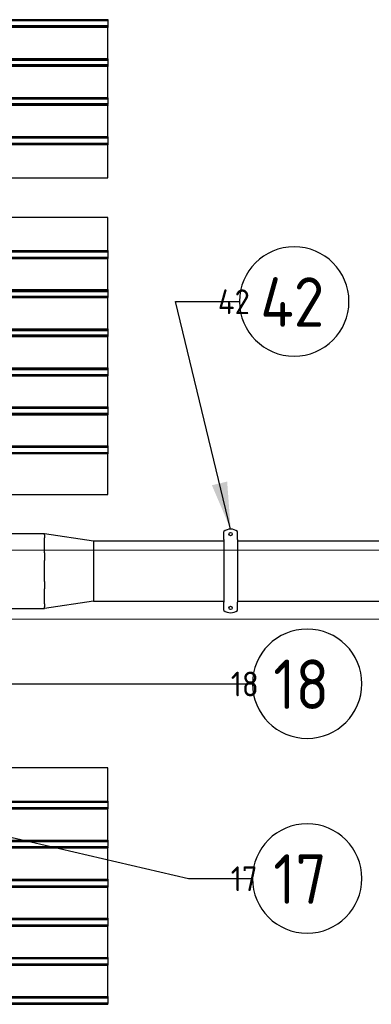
# Model space of a CAD drawing. Extents: x -89225 to 110569, y 13360 to 87647.
# Tile 264 of 478: x 43468 to 44744, y 62739 to 66316. Entities that reach past the tile are written whole.
import ezdxf

# ---------------------------------------------------------------- set-up
doc = ezdxf.new("R2010")
doc.units = 0
for name, color, linetype in [('Beluchtingstank', 253, 'Continuous'), ('Iv-Lines 035', 4, 'Continuous'), ('Iv-Lines 035 @ 100', 4, 'Continuous'), ('Iv-Lines 035 @ 50', 4, 'Continuous')]:
    doc.layers.add(name, color=color, linetype=linetype)
doc.styles.add('ISO', font='ISO.SHX')

# ---------------------------------------------------------------- blocks, each defined once
blk = doc.blocks.new('Leidingwerk beluchtingsinstallatie')
for p, q in [((1289330.2, -939783.8), (1290880.2, -939783.8)), ((1290880.2, -939789.4), (1290880.2, -939783.8)), ((1290880.2, -939783.8), (1291058, -939810.8)), ((1290880.2, -939789.4), (1290880.2, -939800.5)), ((1290880.2, -939854.9), (1290880.2, -939800.5)), ((1291530.2, -939801.5), (1291530.2, -939777.1)), ((1291530.2, -939806.4), (1291530.2, -939801.5)), ((1291530.2, -939806.4), (1291530.2, -940034.3)), ((1291580.2, -939801.5), (1291580.2, -939777.1)), ((1291580.2, -939806.4), (1291580.2, -939801.5)), ((1291580.2, -939806.4), (1291580.2, -940034.3)), ((1291058, -939810.8), (1291058, -939920.4)), ((1291058, -939810.8), (1291530.2, -939810.8)), ((1291580.2, -939810.8), (1293580.2, -939810.8)), ((1290880.2, -939854.9), (1290880.2, -939881.9)), ((1290880.2, -939920.4), (1290880.2, -939881.9)), ((1290880.2, -939958.8), (1290880.2, -939920.4)), ((1291058, -939920.4), (1291058, -940029.9)), ((1290880.2, -939958.8), (1290880.2, -939985.8)), ((1290880.2, -940040.2), (1290880.2, -939985.8)), ((1289330.2, -940056.9), (1290880.2, -940056.9)), ((1291058, -940029.9), (1290880.2, -940056.9)), ((1290880.2, -940040.2), (1290880.2, -940051.3)), ((1290880.2, -940056.9), (1290880.2, -940051.3)), ((1291058, -940029.9), (1291530.2, -940029.9)), ((1291530.2, -940039.2), (1291530.2, -940034.3)), ((1291530.2, -940063.6), (1291530.2, -940039.2)), ((1291580.2, -940029.9), (1293580.2, -940029.9)), ((1291580.2, -940039.2), (1291580.2, -940034.3)), ((1291580.2, -940063.6), (1291580.2, -940039.2))]:
    blk.add_line(p, q)
for centre in [(1291555.2, -939786.4), (1291555.2, -940054.4)]:
    blk.add_circle(centre, 6)
for centre, start, end in [((1291555.2, -939808.4), 51.3178, 128.6822), ((1291555.2, -940032.4), 231.3178, 308.6822)]:
    blk.add_arc(centre, 40, start, end)
blk = doc.blocks.new('Beluchtingselementen Bosman')
for p, q in [((1283299.4, -871746.5), (1281289.4, -871746.5)), ((1283299.4, -871750.5), (1281289.4, -871750.5)), ((1283299.4, -871745.8), (1283299.4, -871746.5)), ((1283299.4, -871746.5), (1283299.4, -871749.3)), ((1283299.4, -871750.5), (1283299.4, -871749.3)), ((1283299.4, -871750.5), (1283299.4, -871752.1)), ((1283299.4, -871752.1), (1283299.4, -871768.1)), ((1283299.4, -871768.1), (1281289.4, -871768.1)), ((1283299.4, -871769.6), (1281289.4, -871769.6)), ((1283299.4, -871773.7), (1281289.4, -871773.7)), ((1283299.4, -871774.4), (1281289.4, -871774.4)), ((1283299.4, -871768.1), (1283299.4, -871769.6)), ((1283299.4, -871770.9), (1283299.4, -871769.6)), ((1283299.4, -871770.9), (1283299.4, -871773.7)), ((1283299.4, -871773.7), (1283299.4, -871774.4)), ((1283299.4, -871887.8), (1283299.4, -871774.4)), ((1283299.4, -871887.8), (1281289.4, -871887.8)), ((1283299.4, -871888.5), (1281289.4, -871888.5)), ((1283299.4, -871892.5), (1281289.4, -871892.5)), ((1283299.4, -871894.1), (1281289.4, -871894.1)), ((1283299.4, -871887.8), (1283299.4, -871888.5)), ((1283299.4, -871888.5), (1283299.4, -871891.3)), ((1283299.4, -871892.5), (1283299.4, -871891.3)), ((1283299.4, -871892.5), (1283299.4, -871894.1)), ((1283299.4, -871894.1), (1283299.4, -871910.1)), ((1283299.4, -871910.1), (1281289.4, -871910.1)), ((1283299.4, -871911.6), (1281289.4, -871911.6)), ((1283299.4, -871915.7), (1281289.4, -871915.7)), ((1283299.4, -871916.4), (1281289.4, -871916.4)), ((1283299.4, -871910.1), (1283299.4, -871911.6)), ((1283299.4, -871912.9), (1283299.4, -871911.6)), ((1283299.4, -871912.9), (1283299.4, -871915.7)), ((1283299.4, -871915.7), (1283299.4, -871916.4)), ((1283299.4, -872029.8), (1283299.4, -871916.4)), ((1283299.4, -872029.8), (1281289.4, -872029.8)), ((1283299.4, -872030.5), (1281289.4, -872030.5)), ((1283299.4, -872033.3), (1281289.4, -872033.3)), ((1283299.4, -872034.5), (1281289.4, -872034.5)), ((1283299.4, -872029.8), (1283299.4, -872030.5)), ((1283299.4, -872030.5), (1283299.4, -872033.3)), ((1283299.4, -872034.5), (1283299.4, -872033.3)), ((1283299.4, -872034.5), (1283299.4, -872036.1)), ((1283299.4, -872036.1), (1283299.4, -872052.1)), ((1283299.4, -872052.1), (1281289.4, -872052.1)), ((1283299.4, -872053.6), (1281289.4, -872053.6)), ((1283299.4, -872057.7), (1281289.4, -872057.7)), ((1283299.4, -872058.4), (1281289.4, -872058.4)), ((1283299.4, -872052.1), (1283299.4, -872053.6)), ((1283299.4, -872054.9), (1283299.4, -872053.6)), ((1283299.4, -872054.9), (1283299.4, -872057.7)), ((1283299.4, -872057.7), (1283299.4, -872058.4)), ((1283299.4, -872171.8), (1283299.4, -872058.4)), ((1283299.4, -872171.8), (1281289.4, -872171.8)), ((1283299.4, -872172.5), (1281289.4, -872172.5)), ((1283299.4, -872176.5), (1281289.4, -872176.5)), ((1283299.4, -872171.8), (1283299.4, -872172.5)), ((1283299.4, -872172.5), (1283299.4, -872175.3)), ((1283299.4, -872176.5), (1283299.4, -872175.3)), ((1283299.4, -872176.5), (1283299.4, -872178.1)), ((1283299.4, -872178.1), (1283299.4, -872194.1)), ((1283299.4, -872195.6), (1281289.4, -872195.6)), ((1283299.4, -872199.7), (1281289.4, -872199.7)), ((1283299.4, -872200.4), (1281289.4, -872200.4)), ((1283299.4, -872194.1), (1283299.4, -872195.6)), ((1283299.4, -872196.9), (1283299.4, -872195.6)), ((1283299.4, -872196.9), (1283299.4, -872199.7)), ((1283299.4, -872199.7), (1283299.4, -872200.4)), ((1283299.4, -872321.1), (1283299.4, -872200.4)), ((1281289.4, -872321.1), (1283299.4, -872321.1)), ((1283299.4, -872464.3), (1281289.4, -872464.3)), ((1283299.4, -872585), (1283299.4, -872464.3)), ((1281289.4, -872585), (1283299.4, -872585)), ((1281289.4, -872585.7), (1283299.4, -872585.7)), ((1283299.4, -872585), (1283299.4, -872585.7)), ((1283299.4, -872585.7), (1283299.4, -872588.5)), ((1281289.4, -872589.7), (1283299.4, -872589.7)), ((1281289.4, -872608.8), (1283299.4, -872608.8)), ((1281289.4, -872612.9), (1283299.4, -872612.9)), ((1281289.4, -872613.6), (1283299.4, -872613.6)), ((1283299.4, -872589.7), (1283299.4, -872588.5)), ((1283299.4, -872589.7), (1283299.4, -872591.3)), ((1283299.4, -872591.3), (1283299.4, -872607.3)), ((1283299.4, -872607.3), (1283299.4, -872608.8)), ((1283299.4, -872610.1), (1283299.4, -872608.8)), ((1283299.4, -872610.1), (1283299.4, -872612.9)), ((1283299.4, -872612.9), (1283299.4, -872613.6)), ((1283299.4, -872727), (1283299.4, -872613.6)), ((1281289.4, -872727), (1283299.4, -872727)), ((1281289.4, -872727.7), (1283299.4, -872727.7)), ((1283299.4, -872727), (1283299.4, -872727.7)), ((1283299.4, -872727.7), (1283299.4, -872730.5)), ((1281289.4, -872731.7), (1283299.4, -872731.7)), ((1281289.4, -872733.3), (1283299.4, -872733.3)), ((1281289.4, -872750.8), (1283299.4, -872750.8)), ((1281289.4, -872752.1), (1283299.4, -872752.1)), ((1281289.4, -872754.9), (1283299.4, -872754.9)), ((1281289.4, -872755.6), (1283299.4, -872755.6)), ((1283299.4, -872731.7), (1283299.4, -872730.5)), ((1283299.4, -872731.7), (1283299.4, -872733.3)), ((1283299.4, -872733.3), (1283299.4, -872749.3)), ((1283299.4, -872749.3), (1283299.4, -872750.8)), ((1283299.4, -872752.1), (1283299.4, -872750.8)), ((1283299.4, -872752.1), (1283299.4, -872754.9)), ((1283299.4, -872754.9), (1283299.4, -872755.6)), ((1283299.4, -872869), (1283299.4, -872755.6)), ((1281289.4, -872869), (1283299.4, -872869)), ((1281289.4, -872869.7), (1283299.4, -872869.7)), ((1283299.4, -872869), (1283299.4, -872869.7)), ((1283299.4, -872869.7), (1283299.4, -872872.5)), ((1283299.4, -872873.7), (1283299.4, -872872.5)), ((1281289.4, -872873.7), (1283299.4, -872873.7)), ((1281289.4, -872875.3), (1283299.4, -872875.3)), ((1281289.4, -872891.3), (1283299.4, -872891.3)), ((1281289.4, -872892.8), (1283299.4, -872892.8)), ((1281289.4, -872896.9), (1283299.4, -872896.9)), ((1281289.4, -872897.6), (1283299.4, -872897.6)), ((1283299.4, -872873.7), (1283299.4, -872875.3)), ((1283299.4, -872875.3), (1283299.4, -872891.3)), ((1283299.4, -872891.3), (1283299.4, -872892.8)), ((1283299.4, -872894.1), (1283299.4, -872892.8)), ((1283299.4, -872894.1), (1283299.4, -872896.9)), ((1283299.4, -872896.9), (1283299.4, -872897.6)), ((1283299.4, -873011), (1283299.4, -872897.6)), ((1281289.4, -873011), (1283299.4, -873011)), ((1281289.4, -873011.7), (1283299.4, -873011.7)), ((1281289.4, -873015.7), (1283299.4, -873015.7)), ((1283299.4, -873011), (1283299.4, -873011.7)), ((1283299.4, -873011.7), (1283299.4, -873014.5)), ((1283299.4, -873015.7), (1283299.4, -873014.5)), ((1283299.4, -873015.7), (1283299.4, -873017.3)), ((1281289.4, -873017.3), (1283299.4, -873017.3)), ((1281289.4, -873034.8), (1283299.4, -873034.8)), ((1281289.4, -873038.9), (1283299.4, -873038.9)), ((1281289.4, -873039.6), (1283299.4, -873039.6)), ((1283299.4, -873017.3), (1283299.4, -873033.3)), ((1283299.4, -873033.3), (1283299.4, -873034.8)), ((1283299.4, -873036.1), (1283299.4, -873034.8)), ((1283299.4, -873036.1), (1283299.4, -873038.9)), ((1283299.4, -873038.9), (1283299.4, -873039.6)), ((1283299.4, -873153), (1283299.4, -873039.6)), ((1281289.4, -873153), (1283299.4, -873153)), ((1281289.4, -873153.7), (1283299.4, -873153.7)), ((1281289.4, -873157.7), (1283299.4, -873157.7)), ((1283299.4, -873153), (1283299.4, -873153.7)), ((1283299.4, -873153.7), (1283299.4, -873156.5)), ((1283299.4, -873157.7), (1283299.4, -873156.5)), ((1283299.4, -873157.7), (1283299.4, -873159.3)), ((1281289.4, -873175.3), (1283299.4, -873175.3)), ((1281289.4, -873176.8), (1283299.4, -873176.8)), ((1281289.4, -873178.1), (1283299.4, -873178.1)), ((1281289.4, -873180.9), (1283299.4, -873180.9)), ((1281289.4, -873181.6), (1283299.4, -873181.6)), ((1283299.4, -873159.3), (1283299.4, -873175.3)), ((1283299.4, -873175.3), (1283299.4, -873176.8)), ((1283299.4, -873178.1), (1283299.4, -873176.8)), ((1283299.4, -873178.1), (1283299.4, -873180.9)), ((1283299.4, -873180.9), (1283299.4, -873181.6)), ((1283299.4, -873295), (1283299.4, -873181.6)), ((1281289.4, -873295), (1283299.4, -873295)), ((1281289.4, -873295.7), (1283299.4, -873295.7)), ((1281289.4, -873298.5), (1283299.4, -873298.5)), ((1281289.4, -873299.7), (1283299.4, -873299.7)), ((1283299.4, -873295), (1283299.4, -873295.7)), ((1283299.4, -873295.7), (1283299.4, -873298.5)), ((1283299.4, -873299.7), (1283299.4, -873298.5)), ((1283299.4, -873299.7), (1283299.4, -873301.3)), ((1283299.4, -873301.3), (1283299.4, -873317.3)), ((1281289.4, -873318.8), (1283299.4, -873318.8)), ((1281289.4, -873322.9), (1283299.4, -873322.9)), ((1283299.4, -873317.3), (1283299.4, -873318.8)), ((1283299.4, -873320.1), (1283299.4, -873318.8)), ((1283299.4, -873320.1), (1283299.4, -873322.9)), ((1283299.4, -873322.9), (1283299.4, -873323.6)), ((1283299.4, -873471.1), (1283299.4, -873323.6)), ((1281289.4, -873471.1), (1283299.4, -873471.1)), ((1283299.4, -874464.3), (1281289.4, -874464.3)), ((1283299.4, -874585), (1283299.4, -874464.3)), ((1281289.4, -874585), (1283299.4, -874585)), ((1281289.4, -874585.7), (1283299.4, -874585.7)), ((1281289.4, -874589.7), (1283299.4, -874589.7)), ((1283299.4, -874585), (1283299.4, -874585.7)), ((1283299.4, -874585.7), (1283299.4, -874588.5)), ((1283299.4, -874589.7), (1283299.4, -874588.5)), ((1283299.4, -874589.7), (1283299.4, -874591.3)), ((1281289.4, -874608.8), (1283299.4, -874608.8)), ((1281289.4, -874612.9), (1283299.4, -874612.9)), ((1281289.4, -874613.6), (1283299.4, -874613.6)), ((1283299.4, -874591.3), (1283299.4, -874607.3)), ((1283299.4, -874607.3), (1283299.4, -874608.8)), ((1283299.4, -874610.1), (1283299.4, -874608.8)), ((1283299.4, -874610.1), (1283299.4, -874612.9)), ((1283299.4, -874612.9), (1283299.4, -874613.6)), ((1283299.4, -874727), (1283299.4, -874613.6)), ((1281289.4, -874727), (1283299.4, -874727)), ((1281289.4, -874727.7), (1283299.4, -874727.7)), ((1281289.4, -874731.7), (1283299.4, -874731.7)), ((1283299.4, -874727), (1283299.4, -874727.7)), ((1283299.4, -874727.7), (1283299.4, -874730.5)), ((1283299.4, -874731.7), (1283299.4, -874730.5)), ((1283299.4, -874731.7), (1283299.4, -874733.3)), ((1281289.4, -874750.8), (1283299.4, -874750.8)), ((1281289.4, -874754.9), (1283299.4, -874754.9)), ((1281289.4, -874755.6), (1283299.4, -874755.6)), ((1283299.4, -874733.3), (1283299.4, -874749.3)), ((1283299.4, -874749.3), (1283299.4, -874750.8)), ((1283299.4, -874752.1), (1283299.4, -874750.8)), ((1283299.4, -874752.1), (1283299.4, -874754.9)), ((1283299.4, -874754.9), (1283299.4, -874755.6)), ((1283299.4, -874869), (1283299.4, -874755.6)), ((1281289.4, -874869), (1283299.4, -874869)), ((1281289.4, -874869.7), (1283299.4, -874869.7)), ((1281289.4, -874873.7), (1283299.4, -874873.7)), ((1283299.4, -874869), (1283299.4, -874869.7)), ((1283299.4, -874869.7), (1283299.4, -874872.5)), ((1283299.4, -874873.7), (1283299.4, -874872.5)), ((1283299.4, -874873.7), (1283299.4, -874875.3)), ((1283299.4, -874875.3), (1283299.4, -874891.3)), ((1281289.4, -874892.8), (1283299.4, -874892.8)), ((1281289.4, -874896.9), (1283299.4, -874896.9)), ((1281289.4, -874897.6), (1283299.4, -874897.6)), ((1283299.4, -874891.3), (1283299.4, -874892.8)), ((1283299.4, -874894.1), (1283299.4, -874892.8)), ((1283299.4, -874894.1), (1283299.4, -874896.9)), ((1283299.4, -874896.9), (1283299.4, -874897.6)), ((1283299.4, -875011), (1283299.4, -874897.6)), ((1281289.4, -875011), (1283299.4, -875011)), ((1281289.4, -875011.7), (1283299.4, -875011.7)), ((1281289.4, -875015.7), (1283299.4, -875015.7)), ((1283299.4, -875011), (1283299.4, -875011.7)), ((1283299.4, -875011.7), (1283299.4, -875014.5)), ((1283299.4, -875015.7), (1283299.4, -875014.5)), ((1283299.4, -875015.7), (1283299.4, -875017.3)), ((1283299.4, -875017.3), (1283299.4, -875033.3)), ((1281289.4, -875034.8), (1283299.4, -875034.8)), ((1281289.4, -875038.9), (1283299.4, -875038.9)), ((1281289.4, -875039.6), (1283299.4, -875039.6)), ((1283299.4, -875033.3), (1283299.4, -875034.8)), ((1283299.4, -875036.1), (1283299.4, -875034.8)), ((1283299.4, -875036.1), (1283299.4, -875038.9)), ((1283299.4, -875038.9), (1283299.4, -875039.6)), ((1283299.4, -875153), (1283299.4, -875039.6)), ((1281289.4, -875153), (1283299.4, -875153)), ((1281289.4, -875153.7), (1283299.4, -875153.7)), ((1281289.4, -875157.7), (1283299.4, -875157.7)), ((1283299.4, -875153), (1283299.4, -875153.7)), ((1283299.4, -875153.7), (1283299.4, -875156.5)), ((1283299.4, -875157.7), (1283299.4, -875156.5)), ((1283299.4, -875157.7), (1283299.4, -875159.3)), ((1283299.4, -875159.3), (1283299.4, -875175.3)), ((1281289.4, -875176.8), (1283299.4, -875176.8)), ((1281289.4, -875180.9), (1283299.4, -875180.9)), ((1281289.4, -875181.6), (1283299.4, -875181.6)), ((1283299.4, -875175.3), (1283299.4, -875176.8)), ((1283299.4, -875178.1), (1283299.4, -875176.8)), ((1283299.4, -875178.1), (1283299.4, -875180.9)), ((1283299.4, -875180.9), (1283299.4, -875181.6)), ((1283299.4, -875295), (1283299.4, -875181.6)), ((1281289.4, -875295), (1283299.4, -875295)), ((1281289.4, -875295.7), (1283299.4, -875295.7)), ((1281289.4, -875299.7), (1283299.4, -875299.7)), ((1283299.4, -875295), (1283299.4, -875295.7)), ((1283299.4, -875295.7), (1283299.4, -875298.5)), ((1283299.4, -875299.7), (1283299.4, -875298.5)), ((1283299.4, -875299.7), (1283299.4, -875301.3)), ((1283299.4, -875301.3), (1283299.4, -875317.3)), ((1281289.4, -875318.8), (1283299.4, -875318.8)), ((1281289.4, -875322.9), (1283299.4, -875322.9)), ((1281289.4, -875323.6), (1283299.4, -875323.6)), ((1283299.4, -875317.3), (1283299.4, -875318.8)), ((1283299.4, -875320.1), (1283299.4, -875318.8)), ((1283299.4, -875320.1), (1283299.4, -875322.9)), ((1283299.4, -875322.9), (1283299.4, -875323.6))]:
    blk.add_line(p, q)
blk = doc.blocks.new('*U60')
for points in [[(-21.851, -5.085), (0, 0)], [(0, 0), (2.324, 0)]]:
    blk.add_lwpolyline(points)
blk.add_circle((4.31, 0), 1.986)
blk.add_solid([(-20.122, -4.975), (-21.851, -5.085), (-20.251, -4.42)])
at = {"style": 'ISO'}
blk.add_attdef('NUMMER', (3.146, -0.835), '', height=1.8, dxfattribs=at)
blk = doc.blocks.new('*U528')
at = {"layer": 'Iv-Lines 035 @ 100'}
ref = blk.add_blockref('*U60', (44080.4, 63195.7), dxfattribs=dict(at, xscale=-100, yscale=100, zscale=100, rotation=180))
ref.add_attrib('NUMMER', '17', (44388.4, 63103.7), dxfattribs={"layer": '0', "height": 180, "style": 'ISO'})
at = {"layer": 'Iv-Lines 035 @ 50'}
ref = blk.add_blockref('*U60', (-44080.4, 63195.7), dxfattribs=dict(at, xscale=50, yscale=50, zscale=-50, rotation=180))
ref.add_attrib('NUMMER', '17', (44234.4, 63149.7), dxfattribs={"layer": '0', "height": 90, "style": 'ISO'})
blk = doc.blocks.new('*U59')
for points in [[(-21.241, 0), (0, 0)], [(0, 0), (2.324, 0)]]:
    blk.add_lwpolyline(points)
blk.add_circle((4.31, 0), 1.986)
blk.add_solid([(-19.532, -0.285), (-21.241, 0), (-19.532, 0.285)])
at = {"style": 'ISO'}
blk.add_attdef('NUMMER', (3.146, -0.835), '', height=1.8, dxfattribs=at)
blk = doc.blocks.new('*U529')
at = {"layer": 'Iv-Lines 035 @ 100'}
ref = blk.add_blockref('*U59', (44080.4, 63903.4), dxfattribs=dict(at, xscale=-100, yscale=100, zscale=100, rotation=180))
ref.add_attrib('NUMMER', '18', (44388.4, 63811.4), dxfattribs={"layer": '0', "height": 180, "style": 'ISO'})
at = {"layer": 'Iv-Lines 035 @ 50'}
ref = blk.add_blockref('*U59', (-44080.4, 63903.4), dxfattribs=dict(at, xscale=50, yscale=50, zscale=-50, rotation=180))
ref.add_attrib('NUMMER', '18', (44234.4, 63857.4), dxfattribs={"layer": '0', "height": 90, "style": 'ISO'})
blk = doc.blocks.new('*U117')
for points in [[(2.002, 8.27), (0, 0)], [(0, 0), (2.324, 0)]]:
    blk.add_lwpolyline(points)
blk.add_circle((4.31, 0), 1.986)
blk.add_solid([(1.323, 6.677), (2.002, 8.27), (1.877, 6.543)])
at = {"style": 'ISO'}
blk.add_attdef('NUMMER', (3.146, -0.835), '', height=1.8, dxfattribs=at)
blk = doc.blocks.new('*U596')
at = {"layer": 'Iv-Lines 035 @ 100'}
ref = blk.add_blockref('*U117', (44033.6, 65292.2), dxfattribs=dict(at, xscale=-100, yscale=100, zscale=100, rotation=180))
ref.add_attrib('NUMMER', '42', (44341.5, 65200.2), dxfattribs={"layer": '0', "height": 180, "style": 'ISO'})
at = {"layer": 'Iv-Lines 035 @ 50'}
ref = blk.add_blockref('*U117', (-44033.6, 65292.2), dxfattribs=dict(at, xscale=50, yscale=50, zscale=-50, rotation=180))
ref.add_attrib('NUMMER', '42', (44187.5, 65246.2), dxfattribs={"layer": '0', "height": 90, "style": 'ISO'})

msp = doc.modelspace()

# ---------------------------------------------------------------- linework, layer by layer
at = {"layer": 'Beluchtingstank', "lineweight": 9, "ltscale": 0.01}
msp.add_line((30135.9, 64388.1), (49875.9, 64388.1), dxfattribs=at)
msp.add_lwpolyline([(30135.9, 64138.1), (49875.9, 64138.1), (53025.9, 64138.1, 1), (53025.9, 77587.7), (49875.9, 77587.7), (30135.9, 77587.7)], format="xyb", dxfattribs=at)
msp.add_lwpolyline([(30135.9, 64138.1), (49875.9, 64138.1), (53025.9, 64138.1, 1), (53025.9, 77587.7), (49875.9, 77587.7), (30135.9, 77587.7)], format="xyb", dxfattribs=at)

# ---------------------------------------------------------------- block references
at = {"layer": 'Iv-Lines 035'}
for name, p in [('Leidingwerk beluchtingsinstallatie', (-1247321.4, 1004233.5)), ('Beluchtingselementen Bosman', (-1239510.9, 938062.2)), ('*U596', (0, 0)), ('*U529', (0, 0)), ('*U528', (0, 0))]:
    msp.add_blockref(name, p, dxfattribs=at)

doc.saveas('drawing.dxf')
